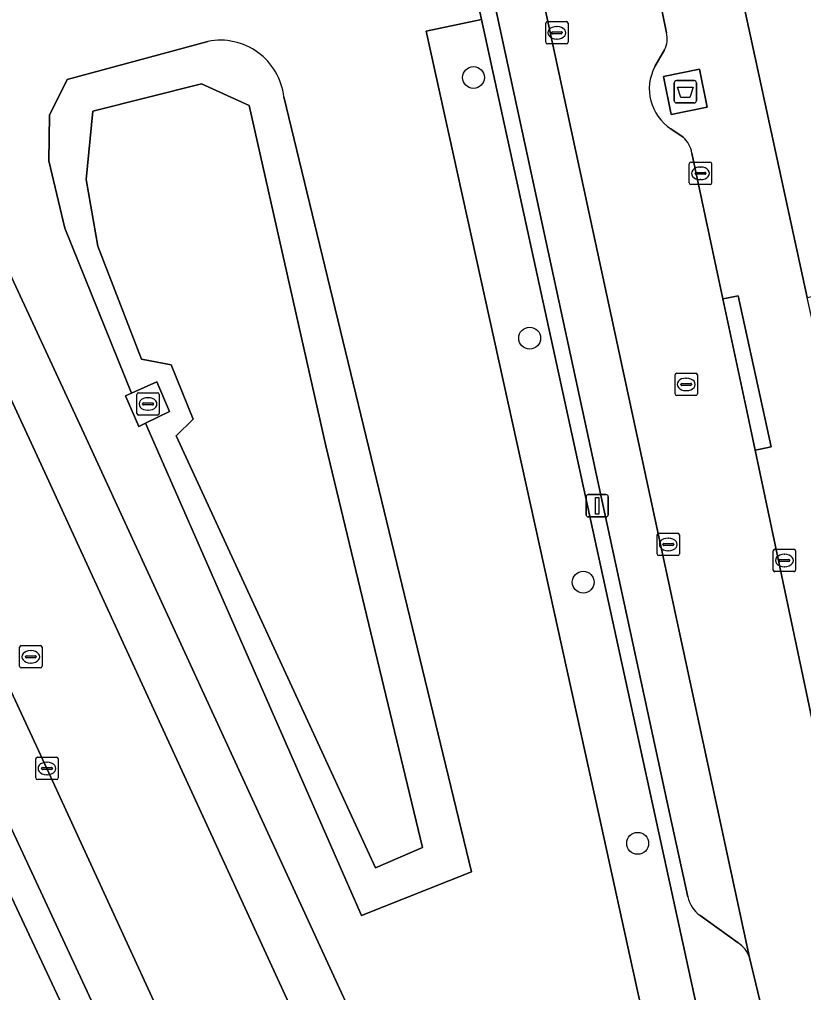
# Model space of a CAD drawing. Extents: x 160030 to 160839, y 385325 to 386450.
# Drawn here: x 160634.37 to 160669.44, y 385742.04 to 385785.59 of the extents above; entities that cross this region are included whole.
import ezdxf

# ---------------------------------------------------------------- set-up
doc = ezdxf.new("R2010")
doc.units = 0
for name, color, linetype in [('IMGEO_Afval_apart_plaats', 7, 'Continuous'), ('IMGEO_Boom', 7, 'Continuous'), ('IMGEO_Groenvoorziening', 7, 'Continuous'), ('IMGEO_Kolk', 7, 'Continuous'), ('IMGEO_Lichtmast', 7, 'Continuous'), ('IMGEO_Oever', 7, 'Continuous'), ('IMGEO_Parkeervlak_open', 7, 'Continuous'), ('IMGEO_Rijbaan_lokaal_open', 7, 'Continuous'), ('IMGEO_Rioolput', 7, 'Continuous'), ('IMGEO_Terreindeel_open', 7, 'Continuous'), ('IMGEO_Voetpad_gesloten', 7, 'Continuous'), ('IMGEO_Voetpad_halfverhard', 7, 'Continuous'), ('IMGEO_Voetpad_open', 7, 'Continuous'), ('IMGEO_Waterloop', 7, 'Continuous')]:
    doc.layers.add(name, color=color, linetype=linetype)

msp = doc.modelspace()

# ---------------------------------------------------------------- linework, layer by layer
at = {"layer": 'IMGEO_Afval_apart_plaats'}
for p, q in [((160663.654, 385781.949), (160663.654, 385782.749)), ((160663.654, 385782.749), (160663.654, 385781.949)), ((160663.754, 385782.849), (160664.544, 385782.849)), ((160664.544, 385782.849), (160663.754, 385782.849)), ((160664.644, 385782.749), (160664.644, 385781.949)), ((160664.644, 385781.949), (160664.644, 385782.749)), ((160664.544, 385781.849), (160663.754, 385781.849)), ((160663.754, 385781.849), (160664.544, 385781.849))]:
    msp.add_line(p, q, dxfattribs=at)
msp.add_lwpolyline([(160663.797, 385782.563), (160664.501, 385782.563), (160664.352, 385782.093), (160663.946, 385782.093), (160663.797, 385782.563)], dxfattribs=at)
for centre, start, end in [((160663.754, 385782.749), 90, 180), ((160663.754, 385782.749), 90, 180), ((160664.544, 385782.749), 0, 90), ((160664.544, 385782.749), 360, 90), ((160663.754, 385781.949), 180, 270), ((160663.754, 385781.949), 180, 270), ((160664.544, 385781.949), 270, 0), ((160664.544, 385781.949), 270, 0)]:
    msp.add_arc(centre, 0.1, start, end, dxfattribs=at)
at = {"layer": 'IMGEO_Boom'}
for centre in [(160654.677, 385782.989), (160657.189, 385771.327), (160659.584, 385760.402), (160662.02, 385748.715)]:
    msp.add_circle(centre, 0.489, dxfattribs=at)
at = {"layer": 'IMGEO_Groenvoorziening'}
for points in [[(160677.412, 385779.817), (160722.678, 385789.653), (160723.694, 385784.762), (160724.682, 385780.005), (160724.721, 385779.83), (160729.622, 385780.885), (160726.856, 385793.922), (160724.458, 385804.347), (160713.942, 385801.927), (160665.65, 385791.386), (160669.602, 385773.141), (160676.688, 385774.707)], [(160652.559, 385785.062), (160655.035, 385785.583), (160653.909, 385790.747), (160640.551, 385787.76), (160628.775, 385785.314), (160637.433, 385766.658), (160652.572, 385733.759)], [(160665.539, 385737.339), (160662.79, 385750), (160655.035, 385785.583), (160652.559, 385785.062), (160660.276, 385750), (160661.789, 385743.123), (160663.78, 385734.077)], [(160655.442, 385732.191), (160663.387, 385733.988), (160663.78, 385734.077), (160661.789, 385743.123), (160660.276, 385750), (160652.559, 385785.062)], [(160654.588, 385747.434), (160649.671, 385745.487), (160640.006, 385767.52), (160639.705, 385767.376), (160639.107, 385768.744), (160639.376, 385768.864), (160636.391, 385776.24), (160635.676, 385779.266), (160635.718, 385781.303), (160636.497, 385782.902), (160642.795, 385784.603)], [(160605.555, 385779.27), (160603.801, 385778.112), (160606.504, 385773.97), (160608.419, 385771.595), (160614.469, 385762.609), (160615.034, 385762.002), (160615.504, 385761.708), (160616.025, 385761.518), (160616.833, 385761.444), (160622.794, 385761.817), (160628.303, 385750), (160637.822, 385730.081), (160639.731, 385726.111), (160642.831, 385727.48), (160632.198, 385750.155), (160616.832, 385782.684)], [(160646.193, 385782.131), (160654.588, 385747.434)]]:
    msp.add_lwpolyline(points, dxfattribs=at)
msp.add_lwpolyline([(160624.04, 385776.996), (160620.234, 385785.144), (160617.527, 385784.695), (160618.289, 385782.992), (160633.327, 385750.814), (160638.077, 385740.604), (160640.376, 385741.653), (160635.598, 385752.067)], close=True, dxfattribs=at)
msp.add_arc((160643.354, 385781.8), 2.859, 6.6583, 101.2709, dxfattribs=at)
at = {"layer": 'IMGEO_Kolk'}
for p, q in [((160657.905, 385784.565), (160657.905, 385785.417)), ((160657.98, 385785.491), (160658.832, 385785.491)), ((160658.906, 385785.417), (160658.906, 385784.565)), ((160658.164, 385784.985), (160658.164, 385784.997)), ((160658.602, 385784.948), (160658.204, 385784.948)), ((160658.207, 385785.034), (160658.605, 385785.034)), ((160658.393, 385785.271), (160658.418, 385785.271)), ((160658.648, 385784.997), (160658.648, 385784.985)), ((160658.832, 385784.491), (160657.98, 385784.491)), ((160658.416, 385784.711), (160658.391, 385784.711)), ((160664.402, 385779.2), (160665.254, 385779.2)), ((160664.327, 385778.274), (160664.327, 385779.126)), ((160664.629, 385778.743), (160665.027, 385778.743)), ((160664.815, 385778.98), (160664.84, 385778.98)), ((160665.328, 385779.126), (160665.328, 385778.274)), ((160664.586, 385778.694), (160664.586, 385778.706)), ((160665.024, 385778.657), (160664.626, 385778.657)), ((160664.838, 385778.42), (160664.813, 385778.42)), ((160665.07, 385778.706), (160665.07, 385778.694)), ((160665.254, 385778.2), (160664.402, 385778.2)), ((160639.617, 385767.954), (160639.617, 385768.806)), ((160639.692, 385768.88), (160640.544, 385768.88)), ((160640.618, 385768.806), (160640.618, 385767.954)), ((160639.876, 385768.374), (160639.876, 385768.386)), ((160640.314, 385768.337), (160639.916, 385768.337)), ((160639.919, 385768.423), (160640.317, 385768.423)), ((160640.105, 385768.66), (160640.13, 385768.66)), ((160640.36, 385768.386), (160640.36, 385768.374)), ((160640.544, 385767.88), (160639.692, 385767.88)), ((160640.128, 385768.1), (160640.103, 385768.1)), ((160662.888, 385761.667), (160662.888, 385762.519)), ((160662.963, 385762.593), (160663.815, 385762.593)), ((160663.376, 385762.373), (160663.401, 385762.373)), ((160663.889, 385762.519), (160663.889, 385761.667)), ((160663.147, 385762.087), (160663.147, 385762.099)), ((160663.585, 385762.05), (160663.187, 385762.05)), ((160663.19, 385762.136), (160663.588, 385762.136)), ((160663.399, 385761.813), (160663.374, 385761.813)), ((160663.631, 385762.099), (160663.631, 385762.087)), ((160668.082, 385760.948), (160668.082, 385761.8)), ((160668.157, 385761.874), (160669.009, 385761.874)), ((160669.083, 385761.8), (160669.083, 385760.948)), ((160663.815, 385761.593), (160662.963, 385761.593)), ((160668.341, 385761.368), (160668.341, 385761.38)), ((160668.779, 385761.331), (160668.381, 385761.331)), ((160668.384, 385761.417), (160668.782, 385761.417)), ((160668.57, 385761.654), (160668.595, 385761.654)), ((160668.825, 385761.38), (160668.825, 385761.368)), ((160668.593, 385761.094), (160668.568, 385761.094)), ((160669.009, 385760.874), (160668.157, 385760.874)), ((160635.097, 385751.641), (160635.097, 385752.493)), ((160635.172, 385752.567), (160636.024, 385752.567)), ((160635.585, 385752.347), (160635.61, 385752.347)), ((160636.098, 385752.493), (160636.098, 385751.641)), ((160635.356, 385752.061), (160635.356, 385752.073)), ((160635.794, 385752.024), (160635.396, 385752.024)), ((160635.399, 385752.11), (160635.797, 385752.11)), ((160635.608, 385751.787), (160635.583, 385751.787)), ((160635.84, 385752.073), (160635.84, 385752.061)), ((160636.024, 385751.567), (160635.172, 385751.567))]:
    msp.add_line(p, q, dxfattribs=at)
for points in [[(160657.905, 385784.565), (160657.905, 385785.417)], [(160657.98, 385785.491), (160658.832, 385785.491)], [(160658.906, 385785.417), (160658.906, 385784.565)], [(160658.832, 385784.491), (160657.98, 385784.491)], [(160664.402, 385779.2), (160665.254, 385779.2)], [(160664.327, 385778.274), (160664.327, 385779.126)], [(160665.328, 385779.126), (160665.328, 385778.274)], [(160665.254, 385778.2), (160664.402, 385778.2)], [(160639.617, 385767.954), (160639.617, 385768.806)], [(160639.692, 385768.88), (160640.544, 385768.88)], [(160640.618, 385768.806), (160640.618, 385767.954)], [(160640.544, 385767.88), (160639.692, 385767.88)], [(160662.888, 385761.667), (160662.888, 385762.519)], [(160662.963, 385762.593), (160663.815, 385762.593)], [(160663.889, 385762.519), (160663.889, 385761.667)], [(160668.082, 385760.948), (160668.082, 385761.8)], [(160668.157, 385761.874), (160669.009, 385761.874)], [(160669.083, 385761.8), (160669.083, 385760.948)], [(160663.815, 385761.593), (160662.963, 385761.593)], [(160669.009, 385760.874), (160668.157, 385760.874)], [(160635.097, 385751.641), (160635.097, 385752.493)], [(160635.172, 385752.567), (160636.024, 385752.567)], [(160636.098, 385752.493), (160636.098, 385751.641)], [(160636.024, 385751.567), (160635.172, 385751.567)]]:
    msp.add_lwpolyline(points, dxfattribs=at)
for centre, radius, start, end in [((160657.982, 385785.415), 0.0765, 91.552, 178.448), ((160657.982, 385785.415), 0.0765, 91.552, 178.448), ((160658.83, 385785.415), 0.0765, 1.552, 88.448), ((160658.83, 385785.415), 0.0765, 1.552, 88.448), ((160658.204, 385784.994), 0.0403, 85.8775, 175.7526), ((160658.201, 385784.984), 0.0366, 178.938, 274.7102), ((160658.605, 385784.991), 0.043, 264.8664, 352.4533), ((160658.609, 385784.996), 0.0386, 1.7309, 96.639), ((160657.982, 385784.567), 0.0765, 181.552, 268.448), ((160657.982, 385784.567), 0.0765, 181.552, 268.448), ((160658.83, 385784.567), 0.0765, 271.552, 358.448), ((160658.83, 385784.567), 0.0765, 271.552, 358.448), ((160664.404, 385779.124), 0.0765, 91.552, 178.448), ((160664.404, 385779.124), 0.0765, 91.552, 178.448), ((160665.252, 385779.124), 0.0765, 1.552, 88.448), ((160665.252, 385779.124), 0.0765, 1.552, 88.448), ((160664.626, 385778.703), 0.0403, 85.8775, 175.7526), ((160665.031, 385778.705), 0.0386, 1.7309, 96.639), ((160664.623, 385778.693), 0.0366, 178.938, 274.7102), ((160665.027, 385778.7), 0.043, 264.8664, 352.4533), ((160664.404, 385778.276), 0.0765, 181.552, 268.448), ((160664.404, 385778.276), 0.0765, 181.552, 268.448), ((160665.252, 385778.276), 0.0765, 271.552, 358.448), ((160665.252, 385778.276), 0.0765, 271.552, 358.448), ((160639.694, 385768.804), 0.0765, 91.552, 178.448), ((160639.694, 385768.804), 0.0765, 91.552, 178.448), ((160640.542, 385768.804), 0.0765, 1.552, 88.448), ((160640.542, 385768.804), 0.0765, 1.552, 88.448), ((160639.916, 385768.383), 0.0403, 85.8775, 175.7526), ((160639.913, 385768.373), 0.0366, 178.938, 274.7102), ((160640.317, 385768.38), 0.043, 264.8664, 352.4533), ((160640.321, 385768.385), 0.0386, 1.7309, 96.639), ((160639.694, 385767.956), 0.0765, 181.552, 268.448), ((160639.694, 385767.956), 0.0765, 181.552, 268.448), ((160640.542, 385767.956), 0.0765, 271.552, 358.448), ((160640.542, 385767.956), 0.0765, 271.552, 358.448), ((160662.965, 385762.517), 0.0765, 91.552, 178.448), ((160662.965, 385762.517), 0.0765, 91.552, 178.448), ((160663.813, 385762.517), 0.0765, 1.552, 88.448), ((160663.813, 385762.517), 0.0765, 1.552, 88.448), ((160663.187, 385762.096), 0.0403, 85.8775, 175.7526), ((160663.184, 385762.086), 0.0366, 178.938, 274.7102), ((160663.588, 385762.093), 0.043, 264.8664, 352.4533), ((160663.592, 385762.098), 0.0386, 1.7309, 96.639), ((160668.159, 385761.798), 0.0765, 91.552, 178.448), ((160668.159, 385761.798), 0.0765, 91.552, 178.448), ((160669.007, 385761.798), 0.0765, 1.552, 88.448), ((160669.007, 385761.798), 0.0765, 1.552, 88.448), ((160662.965, 385761.669), 0.0765, 181.552, 268.448), ((160662.965, 385761.669), 0.0765, 181.552, 268.448), ((160663.813, 385761.669), 0.0765, 271.552, 358.448), ((160663.813, 385761.669), 0.0765, 271.552, 358.448), ((160668.381, 385761.377), 0.0403, 85.8775, 175.7526), ((160668.378, 385761.367), 0.0366, 178.938, 274.7102), ((160668.782, 385761.374), 0.043, 264.8664, 352.4533), ((160668.786, 385761.379), 0.0386, 1.7309, 96.639), ((160668.159, 385760.95), 0.0765, 181.552, 268.448), ((160668.159, 385760.95), 0.0765, 181.552, 268.448), ((160669.007, 385760.95), 0.0765, 271.552, 358.448), ((160669.007, 385760.95), 0.0765, 271.552, 358.448), ((160635.174, 385752.491), 0.0765, 91.552, 178.448), ((160635.174, 385752.491), 0.0765, 91.552, 178.448), ((160636.022, 385752.491), 0.0765, 1.552, 88.448), ((160636.022, 385752.491), 0.0765, 1.552, 88.448), ((160635.396, 385752.07), 0.0403, 85.8775, 175.7526), ((160635.393, 385752.06), 0.0366, 178.938, 274.7102), ((160635.797, 385752.067), 0.043, 264.8664, 352.4533), ((160635.801, 385752.072), 0.0386, 1.7309, 96.639), ((160635.174, 385751.643), 0.0765, 181.552, 268.448), ((160635.174, 385751.643), 0.0765, 181.552, 268.448), ((160636.022, 385751.643), 0.0765, 271.552, 358.448), ((160636.022, 385751.643), 0.0765, 271.552, 358.448)]:
    msp.add_arc(centre, radius, start, end, dxfattribs=at)
for centre, major_axis, ratio, start_param, end_param in [((160658.392, 385784.991), (-0.387, 0.002), 0.722429, 4.712389, 7.853982), ((160658.417, 385784.991), (-0.39, 0.002), 0.717154, 1.570796, 4.712389), ((160664.814, 385778.7), (-0.387, 0.002), 0.722429, 4.712389, 7.853982), ((160664.839, 385778.7), (-0.39, 0.002), 0.717154, 1.570796, 4.712389), ((160640.104, 385768.38), (-0.387, 0.002), 0.722429, 4.712389, 7.853982), ((160640.129, 385768.38), (-0.39, 0.002), 0.717154, 1.570796, 4.712389), ((160663.375, 385762.093), (-0.387, 0.002), 0.722429, 4.712389, 7.853982), ((160663.4, 385762.093), (-0.39, 0.002), 0.717154, 1.570796, 4.712389), ((160668.569, 385761.374), (-0.387, 0.002), 0.722429, 4.712389, 7.853982), ((160668.594, 385761.374), (-0.39, 0.002), 0.717154, 1.570796, 4.712389), ((160635.584, 385752.067), (-0.387, 0.002), 0.722429, 4.712389, 7.853982), ((160635.609, 385752.067), (-0.39, 0.002), 0.717154, 1.570796, 4.712389)]:
    msp.add_ellipse(centre, major_axis=major_axis, ratio=ratio, start_param=start_param, end_param=end_param, dxfattribs=at)
at = {"layer": 'IMGEO_Lichtmast'}
for p, q in [((160659.711, 385763.422), (160659.711, 385764.222)), ((160659.711, 385764.222), (160659.711, 385763.422)), ((160659.811, 385764.322), (160660.601, 385764.322)), ((160660.601, 385764.322), (160659.811, 385764.322)), ((160660.701, 385764.222), (160660.701, 385763.422)), ((160660.701, 385763.422), (160660.701, 385764.222)), ((160660.601, 385763.322), (160659.811, 385763.322)), ((160659.811, 385763.322), (160660.601, 385763.322))]:
    msp.add_line(p, q, dxfattribs=at)
msp.add_lwpolyline([(160660.131, 385764.197), (160660.281, 385764.197), (160660.281, 385763.447), (160660.131, 385763.447), (160660.131, 385764.197)], dxfattribs=at)
for centre, start, end in [((160659.811, 385764.222), 90, 180), ((160659.811, 385764.222), 90, 180), ((160660.601, 385764.222), 0, 90), ((160660.601, 385764.222), 360, 90), ((160659.811, 385763.422), 180, 270), ((160659.811, 385763.422), 180, 270), ((160660.601, 385763.422), 270, 0), ((160660.601, 385763.422), 270, 0)]:
    msp.add_arc(centre, 0.1, start, end, dxfattribs=at)
at = {"layer": 'IMGEO_Oever'}
for points in [[(160642.795, 385784.603), (160636.497, 385782.902), (160635.718, 385781.303), (160635.676, 385779.266), (160636.391, 385776.24), (160639.376, 385768.864)], [(160639.376, 385768.864), (160640.508, 385769.368), (160641.084, 385768.036), (160640.006, 385767.52), (160649.671, 385745.487), (160654.588, 385747.434), (160646.193, 385782.131)]]:
    msp.add_lwpolyline(points, dxfattribs=at)
msp.add_lwpolyline([(160652.391, 385748.526), (160650.286, 385747.625), (160641.373, 385766.947), (160642.134, 385767.705), (160641.149, 385770.135), (160639.828, 385770.388), (160637.868, 385775.448), (160637.346, 385778.423), (160637.648, 385781.481), (160642.504, 385782.704), (160644.641, 385781.739), (160648.075, 385766.498)], close=True, dxfattribs=at)
msp.add_arc((160643.354, 385781.8), 2.859, 6.6583, 101.2709, dxfattribs=at)
at = {"layer": 'IMGEO_Parkeervlak_open'}
for points in [[(160667.025, 385743.6), (160666.952, 385743.95), (160653.307, 385807.326)], [(160652.005, 385803.937), (160653.814, 385794.688), (160663.464, 385750), (160664.262, 385746.326)], [(160664.813, 385745.486), (160666.507, 385744.27)]]:
    msp.add_lwpolyline(points, dxfattribs=at)
for centre, radius, start, end in [((160665.636, 385746.626), 1.406, 192.3335, 234.1924), ((160665.753, 385743.151), 1.349, 19.4167, 56.001)]:
    msp.add_arc(centre, radius, start, end, dxfattribs=at)
at = {"layer": 'IMGEO_Rijbaan_lokaal_open'}
for points in [[(160663.304, 385784.993), (160661.382, 385794.471), (160660.354, 385799.436), (160658.884, 385805.914), (160657.325, 385812.786)], [(160653.307, 385807.326), (160666.952, 385743.95), (160667.025, 385743.6), (160668.32, 385738.2)], [(160662.784, 385783.476), (160663.216, 385784.23)], [(160664.049, 385780.313), (160663.502, 385780.69)], [(160672.533, 385742.056), (160671.093, 385748.229), (160667.272, 385766.306), (160666.9, 385768.069), (160665.832, 385773.077), (160664.44, 385779.608)]]:
    msp.add_lwpolyline(points, dxfattribs=at)
msp.add_lwpolyline([(160635.246, 385765.866), (160628.802, 385779.787), (160621.033, 385796.572), (160620.07, 385798.64), (160615.072, 385796.313), (160615.852, 385794.67), (160619.688, 385786.418), (160620.234, 385785.144), (160624.04, 385776.996), (160635.598, 385752.067), (160640.376, 385741.653), (160644.987, 385731.605), (160645.434, 385730.609), (160650.45, 385732.858), (160649.918, 385733.946)], close=True, dxfattribs=at)
for centre, radius, start, end in [((160662.34, 385784.718), 1.002, 330.8964, 15.9454), ((160664.689, 385782.481), 2.149, 152.4296, 236.4736), ((160663.347, 385779.463), 1.102, 7.564, 50.4624)]:
    msp.add_arc(centre, radius, start, end, dxfattribs=at)
at = {"layer": 'IMGEO_Rioolput'}
for p, q in [((160663.691, 385768.828), (160663.691, 385769.68)), ((160663.766, 385769.754), (160664.618, 385769.754)), ((160664.692, 385769.68), (160664.692, 385768.828)), ((160663.95, 385769.248), (160663.95, 385769.26)), ((160664.388, 385769.211), (160663.99, 385769.211)), ((160663.993, 385769.297), (160664.391, 385769.297)), ((160664.179, 385769.534), (160664.204, 385769.534)), ((160664.434, 385769.26), (160664.434, 385769.248)), ((160664.618, 385768.754), (160663.766, 385768.754)), ((160664.202, 385768.974), (160664.177, 385768.974)), ((160634.375, 385756.638), (160634.375, 385757.49)), ((160634.45, 385757.564), (160635.302, 385757.564)), ((160635.376, 385757.49), (160635.376, 385756.638)), ((160634.634, 385757.058), (160634.634, 385757.07)), ((160635.072, 385757.021), (160634.674, 385757.021)), ((160634.677, 385757.107), (160635.075, 385757.107)), ((160634.863, 385757.344), (160634.888, 385757.344)), ((160635.118, 385757.07), (160635.118, 385757.058)), ((160635.302, 385756.564), (160634.45, 385756.564)), ((160634.886, 385756.784), (160634.861, 385756.784))]:
    msp.add_line(p, q, dxfattribs=at)
for points in [[(160663.691, 385768.828), (160663.691, 385769.68)], [(160663.766, 385769.754), (160664.618, 385769.754)], [(160664.692, 385769.68), (160664.692, 385768.828)], [(160664.618, 385768.754), (160663.766, 385768.754)], [(160634.375, 385756.638), (160634.375, 385757.49)], [(160634.45, 385757.564), (160635.302, 385757.564)], [(160635.376, 385757.49), (160635.376, 385756.638)], [(160635.302, 385756.564), (160634.45, 385756.564)]]:
    msp.add_lwpolyline(points, dxfattribs=at)
for centre, radius, start, end in [((160663.768, 385769.678), 0.0765, 91.552, 178.448), ((160663.768, 385769.678), 0.0765, 91.552, 178.448), ((160664.616, 385769.678), 0.0765, 1.552, 88.448), ((160664.616, 385769.678), 0.0765, 1.552, 88.448), ((160663.99, 385769.257), 0.0403, 85.8775, 175.7526), ((160663.987, 385769.247), 0.0366, 178.938, 274.7102), ((160664.391, 385769.254), 0.043, 264.8664, 352.4533), ((160664.395, 385769.259), 0.0386, 1.7309, 96.639), ((160663.768, 385768.83), 0.0765, 181.552, 268.448), ((160663.768, 385768.83), 0.0765, 181.552, 268.448), ((160664.616, 385768.83), 0.0765, 271.552, 358.448), ((160664.616, 385768.83), 0.0765, 271.552, 358.448), ((160634.452, 385757.488), 0.0765, 91.552, 178.448), ((160634.452, 385757.488), 0.0765, 91.552, 178.448), ((160635.3, 385757.488), 0.0765, 1.552, 88.448), ((160635.3, 385757.488), 0.0765, 1.552, 88.448), ((160634.674, 385757.067), 0.0403, 85.8775, 175.7526), ((160634.671, 385757.057), 0.0366, 178.938, 274.7102), ((160635.075, 385757.064), 0.043, 264.8664, 352.4533), ((160635.079, 385757.069), 0.0386, 1.7309, 96.639), ((160634.452, 385756.64), 0.0765, 181.552, 268.448), ((160634.452, 385756.64), 0.0765, 181.552, 268.448), ((160635.3, 385756.64), 0.0765, 271.552, 358.448), ((160635.3, 385756.64), 0.0765, 271.552, 358.448)]:
    msp.add_arc(centre, radius, start, end, dxfattribs=at)
for centre, major_axis, ratio, start_param, end_param in [((160664.178, 385769.254), (-0.387, 0.002), 0.722429, 4.712389, 7.853982), ((160664.203, 385769.254), (-0.39, 0.002), 0.717154, 1.570796, 4.712389), ((160634.862, 385757.064), (-0.387, 0.002), 0.722429, 4.712389, 7.853982), ((160634.887, 385757.064), (-0.39, 0.002), 0.717154, 1.570796, 4.712389)]:
    msp.add_ellipse(centre, major_axis=major_axis, ratio=ratio, start_param=start_param, end_param=end_param, dxfattribs=at)
at = {"layer": 'IMGEO_Terreindeel_open'}
msp.add_lwpolyline([(160639.376, 385768.864), (160639.107, 385768.744), (160639.705, 385767.376), (160640.006, 385767.52), (160641.084, 385768.036), (160640.508, 385769.368)], close=True, dxfattribs=at)
at = {"layer": 'IMGEO_Voetpad_gesloten'}
msp.add_lwpolyline([(160664.786, 385783.358), (160663.176, 385783.039), (160663.513, 385781.34), (160665.123, 385781.659)], close=True, dxfattribs=at)
at = {"layer": 'IMGEO_Voetpad_halfverhard'}
msp.add_lwpolyline([(160618.289, 385782.992), (160616.832, 385782.684), (160632.198, 385750.155), (160642.831, 385727.48), (160643.834, 385725.341), (160644.95, 385725.831), (160638.077, 385740.604), (160633.327, 385750.814)], close=True, dxfattribs=at)
at = {"layer": 'IMGEO_Voetpad_open'}
for points in [[(160682.511, 385713.385), (160682.177, 385714.942), (160679.807, 385725.753), (160679.113, 385729.182), (160678.026, 385734.12), (160674.586, 385750), (160674.065, 385752.406), (160673.77, 385753.939), (160671.404, 385764.737), (160670.708, 385768.212), (160669.602, 385773.141), (160665.65, 385791.386), (160665.19, 385793.459), (160662.817, 385804.033), (160661.934, 385807.453), (160660.893, 385812.227), (160666.128, 385813.384)], [(160657.325, 385812.786), (160657.812, 385812.897), (160659.371, 385806.025), (160658.884, 385805.914), (160660.354, 385799.436), (160661.382, 385794.471), (160663.304, 385784.993)], [(160650.707, 385806.028), (160653.316, 385793.643), (160633.809, 385789.28), (160627.546, 385787.995), (160628.775, 385785.314), (160640.551, 385787.76), (160653.909, 385790.747), (160655.035, 385785.583), (160662.79, 385750), (160665.539, 385737.339)], [(160664.262, 385746.326), (160663.464, 385750), (160653.814, 385794.688), (160652.005, 385803.937)], [(160619.258, 385800.467), (160620.07, 385798.64), (160621.033, 385796.572), (160628.802, 385779.787), (160635.246, 385765.866), (160649.918, 385733.946), (160650.45, 385732.858), (160650.887, 385731.903)], [(160652.572, 385733.759), (160637.433, 385766.658), (160628.775, 385785.314), (160627.546, 385787.995), (160622.363, 385799.309)], [(160663.216, 385784.23), (160662.784, 385783.476)], [(160663.502, 385780.69), (160664.049, 385780.313)], [(160664.44, 385779.608), (160665.832, 385773.077), (160665.994, 385773.111), (160666.52, 385773.222), (160667.983, 385766.456), (160667.494, 385766.353), (160667.272, 385766.306), (160671.093, 385748.229), (160672.533, 385742.056), (160674.251, 385734.098), (160674.522, 385734.157), (160675.011, 385734.261), (160676.472, 385727.541), (160675.983, 385727.437), (160675.702, 385727.376), (160678.905, 385712.543), (160679.899, 385708.484)], [(160666.507, 385744.27), (160664.813, 385745.486)], [(160668.32, 385738.2), (160667.025, 385743.6)]]:
    msp.add_lwpolyline(points, dxfattribs=at)
for points in [[(160663.513, 385781.34), (160663.176, 385783.039), (160664.786, 385783.358), (160665.123, 385781.659)], [(160666.52, 385773.222), (160665.994, 385773.111), (160665.832, 385773.077), (160666.9, 385768.069), (160667.272, 385766.306), (160667.494, 385766.353), (160667.983, 385766.456)]]:
    msp.add_lwpolyline(points, close=True, dxfattribs=at)
for centre, radius, start, end in [((160662.34, 385784.718), 1.002, 330.8964, 15.9454), ((160664.689, 385782.481), 2.149, 152.4296, 236.4736), ((160663.347, 385779.463), 1.102, 7.564, 50.4624), ((160665.636, 385746.626), 1.406, 192.3335, 234.1924), ((160665.753, 385743.151), 1.349, 19.4167, 56.001)]:
    msp.add_arc(centre, radius, start, end, dxfattribs=at)
at = {"layer": 'IMGEO_Waterloop'}
msp.add_lwpolyline([(160650.286, 385747.625), (160652.391, 385748.526), (160648.075, 385766.498), (160644.641, 385781.739), (160642.504, 385782.704), (160637.648, 385781.481), (160637.346, 385778.423), (160637.868, 385775.448), (160639.828, 385770.388), (160641.149, 385770.135), (160642.134, 385767.705), (160641.373, 385766.947)], close=True, dxfattribs=at)

doc.saveas('drawing.dxf')
